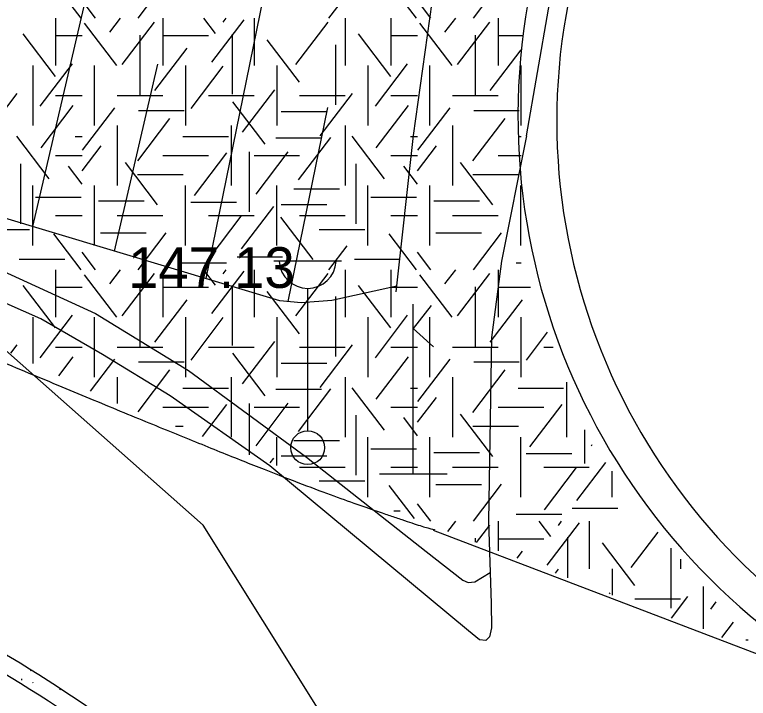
# Model space of a CAD drawing. Extents: x 419101 to 420177, y 4451541 to 4452254.
# Drawn here: x 420115.17 to 420136.79, y 4452026.51 to 4452046.65 of the extents above; entities that cross this region are included whole.
import ezdxf

# ---------------------------------------------------------------- set-up
doc = ezdxf.new("R2010")
doc.units = 0
for name, color, linetype in [('3_HALİHAZIR', 7, 'Continuous'), ('Level 41', 7, 'Continuous'), ('Level 60', 7, 'Continuous'), ('Level 61', 7, 'Continuous'), ('Level 62', 7, 'Continuous')]:
    doc.layers.add(name, color=color, linetype=linetype)

msp = doc.modelspace()

# ---------------------------------------------------------------- linework, layer by layer
at = {"layer": '3_HALİHAZIR'}
for p, q in [((420115.714, 4452040.405), (420118.24, 4452051.261)), ((420120.821, 4452038.873), (420123.11, 4452050.129)), ((420118.113, 4452039.685), (420119.394, 4452045.19)), ((420123.235, 4452038.199), (420124.397, 4452043.915)), ((420122.807, 4452039.394), (420124.807, 4452039.394)), ((420123.807, 4452034.394), (420123.807, 4452038.587)), ((420126.919, 4452033.124), (420126.919, 4452038.124)), ((420127.449, 4452038.08), (420126.919, 4452037.4)), ((420126.919, 4452037.4), (420127.51, 4452036.865)), ((420125.919, 4452033.124), (420127.919, 4452033.124))]:
    msp.add_line(p, q, dxfattribs=at)
for points in [[(420130.254, 4452043.075), (420131.555, 4452050.552), (420131.938, 4452052.411), (420132.78, 4452055.677), (420134.668, 4452061.313), (420137.603, 4452068.467), (420140.389, 4452073.967), (420143.938, 4452080.654), (420146.54, 4452084.86), (420147.144, 4452085.768), (420147.188, 4452086.031), (420147.115, 4452086.215), (420147.011, 4452086.318), (420146.916, 4452086.339), (420134.851, 4452087.484), (420114.772, 4452089.692), (420093.044, 4452091.995), (420074.562, 4452093.815), (420056.445, 4452095.651)], [(420126.418, 4452038.481), (420126.927, 4452043.091), (420127.541, 4452047.517), (420128.711, 4452053.207), (420129.821, 4452057.269), (420131.105, 4452061.409), (420132.585, 4452065.266), (420133.975, 4452068.349), (420135.058, 4452070.67), (420136.74, 4452073.958), (420139.6, 4452079.099), (420141.535, 4452082.556)], [(420126.437, 4452038.653), (420124.52, 4452038.227), (420123.617, 4452038.162), (420122.986, 4452038.224), (420111.377, 4452041.706), (420098.756, 4452045.374), (420084.301, 4452048.911), (420063.192, 4452053.955), (420047.972, 4452057.108), (420036.573, 4452059.097), (420020.168, 4452061.538), (420002.914, 4452063.73), (419988.793, 4452065.294), (419975.444, 4452066.657), (419952.824, 4452068.493), (419940.352, 4452069.126), (419934.479, 4452069.357), (419934.121, 4452070.728)], [(419921.484, 4452070.391), (419921.441, 4452069.693), (419940.285, 4452068.875), (419956.386, 4452067.881), (419978.435, 4452065.936), (419990.47, 4452064.71), (420007.889, 4452062.612), (420028.207, 4452059.806), (420037.981, 4452058.104), (420054.163, 4452054.962), (420065.519, 4452052.371), (420075.776, 4452049.912), (420094.551, 4452045.214), (420104.869, 4452042.447), (420108.581, 4452041.278), (420111.36, 4452040.419), (420114.355, 4452039.305), (420117.554, 4452037.851), (420120.298, 4452036.168), (420123.77, 4452033.612)], [(420122.692, 4452033.359), (420119.754, 4452035.42), (420117.767, 4452036.635), (420115.949, 4452037.693), (420112.095, 4452039.391), (420107.031, 4452040.974), (420097.118, 4452043.877), (420083.27, 4452047.31), (420064.282, 4452051.945), (420050.388, 4452055.006), (420035.687, 4452057.942), (420024.832, 4452059.755), (420016.074, 4452061.03), (420000.353, 4452063.261), (419988.941, 4452064.501), (419974.593, 4452065.982), (419956.325, 4452067.332)], [(420130.254, 4452043.075), (420129.518, 4452039.392), (420129.224, 4452037.137), (420129.134, 4452031.734), (420129.209, 4452029.308), (420129.224, 4452028.589), (420129.161, 4452028.322), (420129.053, 4452028.219), (420128.872, 4452028.233), (420128.542, 4452028.499), (420122.692, 4452033.359)], [(420123.77, 4452033.612), (420127.296, 4452030.838), (420128.38, 4452029.989), (420128.532, 4452029.928), (420128.734, 4452029.943), (420129.181, 4452030.214)]]:
    msp.add_lwpolyline(points, dxfattribs=at)
msp.add_circle((420123.807, 4452033.894), 0.5, dxfattribs=at)
msp.add_arc((420123.807, 4452039.424), 0.837, 183.298, 356.9072, dxfattribs=at)
at = {"layer": 'Level 41'}
for p, q in [((420117.135, 4452046.545), (420116.333, 4452047.601)), ((420118.811, 4452046.545), (420119.64, 4452047.636)), ((420127.014, 4452046.545), (420126.212, 4452047.601)), ((420128.69, 4452046.545), (420129.519, 4452047.636)), ((420117.558, 4452046.545), (420117.164, 4452047.063)), ((420124.431, 4452046.545), (420124.968, 4452047.251)), ((420127.437, 4452046.545), (420127.043, 4452047.063)), ((420116.376, 4452046.545), (420116.376, 4452045.147)), ((420116.376, 4452046.545), (420116.376, 4452045.147)), ((420117.974, 4452046.128), (420118.291, 4452046.545)), ((420118.345, 4452045.182), (420119.294, 4452046.432)), ((420119.54, 4452046.545), (420119.54, 4452045.147)), ((420121.089, 4452046.093), (420120.745, 4452046.545)), ((420120.982, 4452045.251), (420121.932, 4452046.501)), ((420121.315, 4452046.425), (420121.406, 4452046.545)), ((420122.226, 4452046.545), (420122.226, 4452045.147)), ((420123.459, 4452045.182), (420124.408, 4452046.432)), ((420124.912, 4452046.545), (420124.912, 4452045.147)), ((420126.255, 4452046.545), (420126.255, 4452045.147)), ((420126.255, 4452046.545), (420126.255, 4452045.147)), ((420127.853, 4452046.128), (420128.17, 4452046.545)), ((420128.224, 4452045.182), (420129.173, 4452046.432)), ((420129.419, 4452046.545), (420129.419, 4452045.147)), ((420118.185, 4452045.147), (420117.236, 4452046.397)), ((420128.064, 4452045.147), (420127.115, 4452046.397)), ((420116.377, 4452044.831), (420115.428, 4452046.08)), ((420116.376, 4452046.031), (420117.164, 4452046.031)), ((420118.865, 4452046.043), (420118.865, 4452044.276)), ((420119.54, 4452046.031), (420120.883, 4452046.031)), ((420121.582, 4452046.078), (420121.582, 4452044.311)), ((420126.256, 4452044.831), (420125.307, 4452046.08)), ((420126.255, 4452046.031), (420127.043, 4452046.031)), ((420128.744, 4452046.043), (420128.744, 4452044.276)), ((420129.419, 4452046.031), (420130.131, 4452046.031)), ((420123.566, 4452044.656), (420122.617, 4452045.905)), ((420124.63, 4452045.757), (420124.63, 4452043.99)), ((420119.305, 4452044.41), (420120.254, 4452045.66)), ((420129.184, 4452044.41), (420130.097, 4452045.613)), ((420115.705, 4452045.147), (420115.705, 4452043.38)), ((420115.705, 4452045.147), (420115.705, 4452043.38)), ((420115.925, 4452043.954), (420116.874, 4452045.204)), ((420117.526, 4452043.38), (420117.526, 4452045.147)), ((420120.212, 4452045.147), (420120.212, 4452043.38)), ((420120.371, 4452043.885), (420121.32, 4452045.135)), ((420122.898, 4452045.147), (420122.898, 4452043.38)), ((420125.584, 4452045.147), (420125.584, 4452043.38)), ((420125.584, 4452045.147), (420125.584, 4452043.38)), ((420125.804, 4452043.954), (420126.753, 4452045.204)), ((420127.405, 4452043.38), (420127.405, 4452045.147)), ((420130.091, 4452045.147), (420130.091, 4452043.38)), ((420114.3, 4452043.079), (420115.249, 4452044.329)), ((420116.376, 4452044.263), (420117.164, 4452044.263)), ((420118.197, 4452044.263), (420119.54, 4452044.263)), ((420120.883, 4452044.263), (420122.226, 4452044.263)), ((420121.888, 4452043.184), (420122.839, 4452044.433)), ((420123.569, 4452044.263), (420124.912, 4452044.263)), ((420124.179, 4452043.079), (420125.128, 4452044.329)), ((420126.255, 4452044.263), (420127.043, 4452044.263)), ((420128.076, 4452044.263), (420129.419, 4452044.263)), ((420122.554, 4452042.834), (420121.604, 4452044.083)), ((420115.951, 4452042.728), (420116.901, 4452043.977)), ((420117.174, 4452042.659), (420118.123, 4452043.908)), ((420118.821, 4452043.829), (420120.164, 4452043.829)), ((420125.83, 4452042.728), (420126.78, 4452043.977)), ((420127.053, 4452042.659), (420128.002, 4452043.908)), ((420128.7, 4452043.829), (420130.043, 4452043.829)), ((420118.799, 4452042.342), (420119.748, 4452043.592)), ((420123.029, 4452043.793), (420124.372, 4452043.793)), ((420128.678, 4452042.342), (420129.627, 4452043.592)), ((420118.197, 4452043.38), (420118.197, 4452041.613)), ((420121.555, 4452043.38), (420121.555, 4452041.613)), ((420124.912, 4452043.38), (420124.912, 4452041.613)), ((420128.076, 4452043.38), (420128.076, 4452041.613)), ((420116.19, 4452041.816), (420115.241, 4452043.065)), ((420116.96, 4452043.056), (420117.164, 4452043.056)), ((420120.127, 4452043.056), (420121.47, 4452043.056)), ((420122.869, 4452043.023), (420124.212, 4452043.023)), ((420123.539, 4452041.782), (420124.489, 4452043.032)), ((420126.069, 4452041.816), (420125.12, 4452043.065)), ((420126.839, 4452043.056), (420127.043, 4452043.056)), ((420130.006, 4452043.056), (420130.097, 4452043.056)), ((420117.164, 4452042.05), (420117.723, 4452042.786)), ((420127.043, 4452042.05), (420127.602, 4452042.786)), ((420120.476, 4452041.326), (420121.426, 4452042.576)), ((420122.087, 4452042.608), (420122.087, 4452040.84)), ((420122.287, 4452041.362), (420123.236, 4452042.611)), ((420116.376, 4452042.496), (420117.164, 4452042.496)), ((420119.384, 4452041.045), (420118.435, 4452042.295)), ((420119.54, 4452042.496), (420120.883, 4452042.496)), ((420122.226, 4452042.496), (420123.569, 4452042.496)), ((420126.255, 4452042.496), (420127.043, 4452042.496)), ((420129.263, 4452041.045), (420128.314, 4452042.295)), ((420129.419, 4452042.496), (420130.097, 4452042.496)), ((420115.351, 4452042.258), (420115.351, 4452040.49)), ((420117.164, 4452041.656), (420116.758, 4452042.19)), ((420125.23, 4452042.258), (420125.23, 4452040.49)), ((420127.043, 4452041.656), (420126.637, 4452042.19)), ((420118.794, 4452041.936), (420120.137, 4452041.936)), ((420128.673, 4452041.936), (420130.016, 4452041.936)), ((420115.705, 4452039.845), (420115.705, 4452041.613)), ((420117.526, 4452039.845), (420117.526, 4452041.613)), ((420120.212, 4452039.845), (420120.212, 4452041.613)), ((420122.898, 4452039.845), (420122.898, 4452041.613)), ((420123.403, 4452041.515), (420124.746, 4452041.515)), ((420125.584, 4452039.845), (420125.584, 4452041.613)), ((420127.405, 4452039.845), (420127.405, 4452041.613)), ((420130.091, 4452039.845), (420130.091, 4452041.613)), ((420115.787, 4452041.27), (420117.13, 4452041.27)), ((420125.666, 4452041.27), (420127.009, 4452041.27)), ((420117.649, 4452041.164), (420118.992, 4452041.164)), ((420120.366, 4452041.13), (420121.709, 4452041.13)), ((420121.862, 4452039.748), (420122.811, 4452040.998)), ((420123.029, 4452041.059), (420124.372, 4452041.059)), ((420127.528, 4452041.164), (420128.871, 4452041.164)), ((420116.376, 4452040.729), (420117.164, 4452040.729)), ((420118.197, 4452040.729), (420119.54, 4452040.729)), ((420120.883, 4452040.729), (420122.226, 4452040.729)), ((420120.902, 4452039.469), (420121.851, 4452040.718)), ((420123.965, 4452039.434), (420123.015, 4452040.683)), ((420123.569, 4452040.729), (420124.912, 4452040.729)), ((420126.255, 4452040.729), (420127.043, 4452040.729)), ((420128.076, 4452040.729), (420129.419, 4452040.729)), ((420114.269, 4452040.322), (420115.612, 4452040.322)), ((420117.135, 4452039.136), (420116.333, 4452040.192)), ((420117.703, 4452040.218), (420119.045, 4452040.218)), ((420118.811, 4452039.136), (420119.64, 4452040.227)), ((420124.148, 4452040.322), (420125.491, 4452040.322)), ((420127.014, 4452039.136), (420126.212, 4452040.192)), ((420127.582, 4452040.218), (420128.924, 4452040.218)), ((420128.69, 4452039.136), (420129.519, 4452040.227)), ((420124.431, 4452039.136), (420124.968, 4452039.842)), ((420117.558, 4452039.136), (420117.164, 4452039.654)), ((420121.725, 4452039.517), (420123.068, 4452039.517)), ((420127.437, 4452039.136), (420127.043, 4452039.654)), ((420115.308, 4452039.448), (420116.651, 4452039.448)), ((420120.073, 4452039.342), (420121.416, 4452039.342)), ((420125.187, 4452039.448), (420126.53, 4452039.448)), ((420129.952, 4452039.342), (420130.098, 4452039.342)), ((420116.376, 4452039.136), (420116.376, 4452037.738)), ((420116.376, 4452039.136), (420116.376, 4452037.738)), ((420117.974, 4452038.719), (420118.291, 4452039.136)), ((420119.54, 4452039.136), (420119.54, 4452037.738)), ((420121.089, 4452038.684), (420120.745, 4452039.136)), ((420120.982, 4452037.842), (420121.932, 4452039.092)), ((420121.315, 4452039.016), (420121.406, 4452039.136)), ((420122.226, 4452039.136), (420122.226, 4452037.738)), ((420124.912, 4452039.136), (420124.912, 4452037.738)), ((420126.255, 4452039.136), (420126.255, 4452037.738)), ((420126.255, 4452039.136), (420126.255, 4452037.738)), ((420127.853, 4452038.719), (420128.17, 4452039.136)), ((420129.419, 4452039.136), (420129.419, 4452037.738)), ((420118.185, 4452037.738), (420117.236, 4452038.988)), ((420118.345, 4452037.773), (420119.294, 4452039.023)), ((420123.459, 4452037.773), (420124.408, 4452039.023)), ((420128.064, 4452037.738), (420127.115, 4452038.988)), ((420128.224, 4452037.773), (420129.173, 4452039.023)), ((420116.377, 4452037.422), (420115.428, 4452038.671)), ((420116.376, 4452038.622), (420117.164, 4452038.622)), ((420118.865, 4452038.634), (420118.865, 4452036.867)), ((420119.54, 4452038.622), (420120.883, 4452038.622)), ((420121.582, 4452038.669), (420121.582, 4452036.902)), ((420126.256, 4452037.422), (420125.307, 4452038.671)), ((420126.255, 4452038.622), (420127.043, 4452038.622)), ((420128.744, 4452038.634), (420128.744, 4452036.867)), ((420129.419, 4452038.622), (420130.371, 4452038.622)), ((420123.566, 4452037.247), (420122.617, 4452038.496)), ((420119.305, 4452037.001), (420120.254, 4452038.251)), ((420124.63, 4452038.348), (420124.63, 4452036.581)), ((420129.184, 4452037.001), (420130.133, 4452038.251)), ((420115.925, 4452036.545), (420116.874, 4452037.795)), ((420125.804, 4452036.545), (420126.753, 4452037.795)), ((420115.705, 4452037.738), (420115.705, 4452036.372)), ((420115.705, 4452037.738), (420115.705, 4452036.372)), ((420117.526, 4452035.971), (420117.526, 4452037.738)), ((420120.212, 4452037.738), (420120.212, 4452035.971)), ((420120.371, 4452036.476), (420121.32, 4452037.726)), ((420122.898, 4452037.738), (420122.898, 4452035.971)), ((420125.584, 4452037.738), (420125.584, 4452035.971)), ((420125.584, 4452037.738), (420125.584, 4452035.971)), ((420127.405, 4452035.971), (420127.405, 4452037.738)), ((420130.091, 4452037.738), (420130.091, 4452035.971)), ((420130.25, 4452036.476), (420130.874, 4452037.298)), ((420115.065, 4452036.677), (420115.249, 4452036.92)), ((420121.888, 4452035.775), (420122.839, 4452037.024)), ((420124.179, 4452035.67), (420125.128, 4452036.92)), ((420116.376, 4452036.854), (420117.164, 4452036.854)), ((420118.197, 4452036.854), (420119.54, 4452036.854)), ((420120.883, 4452036.854), (420122.226, 4452036.854)), ((420122.554, 4452035.425), (420121.604, 4452036.674)), ((420123.569, 4452036.854), (420124.912, 4452036.854)), ((420126.255, 4452036.854), (420127.043, 4452036.854)), ((420128.076, 4452036.854), (420129.419, 4452036.854)), ((420130.762, 4452036.854), (420131.042, 4452036.854)), ((420116.473, 4452036.006), (420116.901, 4452036.568)), ((420117.409, 4452035.559), (420118.123, 4452036.499)), ((420125.83, 4452035.319), (420126.78, 4452036.568)), ((420127.053, 4452035.25), (420128.002, 4452036.499)), ((420118.821, 4452036.42), (420120.164, 4452036.42)), ((420123.029, 4452036.384), (420124.372, 4452036.384)), ((420128.7, 4452036.42), (420130.043, 4452036.42)), ((420118.814, 4452034.953), (420119.748, 4452036.183)), ((420128.678, 4452034.933), (420129.627, 4452036.183)), ((420118.197, 4452035.971), (420118.197, 4452035.192)), ((420121.555, 4452035.971), (420121.555, 4452034.204)), ((420124.912, 4452035.971), (420124.912, 4452034.204)), ((420128.076, 4452035.971), (420128.076, 4452034.204)), ((420131.434, 4452035.822), (420131.434, 4452034.204)), ((420120.127, 4452035.647), (420121.47, 4452035.647)), ((420122.869, 4452035.614), (420124.212, 4452035.614)), ((420123.539, 4452034.373), (420124.489, 4452035.623)), ((420126.069, 4452034.407), (420125.12, 4452035.656)), ((420126.839, 4452035.647), (420127.043, 4452035.647)), ((420130.006, 4452035.647), (420131.349, 4452035.647)), ((420127.043, 4452034.641), (420127.602, 4452035.377)), ((420120.707, 4452034.221), (420121.426, 4452035.167)), ((420122.087, 4452035.199), (420122.087, 4452033.687)), ((420122.287, 4452033.953), (420123.236, 4452035.202)), ((420130.355, 4452033.917), (420131.305, 4452035.167)), ((420119.54, 4452035.087), (420120.883, 4452035.087)), ((420122.226, 4452035.087), (420123.569, 4452035.087)), ((420126.255, 4452035.087), (420127.043, 4452035.087)), ((420129.419, 4452035.087), (420130.762, 4452035.087)), ((420125.23, 4452034.849), (420125.23, 4452033.081)), ((420127.043, 4452034.247), (420126.637, 4452034.781)), ((420129.263, 4452033.636), (420128.314, 4452034.886)), ((420119.916, 4452034.527), (420120.137, 4452034.527)), ((420128.673, 4452034.527), (420130.016, 4452034.527)), ((420131.966, 4452034.42), (420131.966, 4452033.431)), ((420122.898, 4452033.374), (420122.898, 4452034.204)), ((420123.403, 4452034.106), (420124.746, 4452034.106)), ((420125.584, 4452032.436), (420125.584, 4452034.204)), ((420127.405, 4452032.436), (420127.405, 4452034.204)), ((420130.091, 4452032.436), (420130.091, 4452034.204)), ((420132.166, 4452033.953), (420132.192, 4452033.987)), ((420123.029, 4452033.65), (420124.372, 4452033.65)), ((420125.666, 4452033.861), (420127.009, 4452033.861)), ((420127.528, 4452033.755), (420128.871, 4452033.755)), ((420130.245, 4452033.721), (420131.588, 4452033.721)), ((420122.704, 4452033.449), (420122.811, 4452033.589)), ((420131.741, 4452032.339), (420132.59, 4452033.457)), ((420123.569, 4452033.32), (420124.912, 4452033.32)), ((420126.255, 4452033.32), (420127.043, 4452033.32)), ((420128.076, 4452033.32), (420129.419, 4452033.32)), ((420130.762, 4452033.32), (420132.105, 4452033.32)), ((420130.781, 4452032.06), (420131.73, 4452033.309)), ((420132.777, 4452032.436), (420132.777, 4452033.207)), ((420124.148, 4452032.913), (420125.491, 4452032.913)), ((420126.955, 4452031.805), (420126.212, 4452032.783)), ((420127.582, 4452032.809), (420128.924, 4452032.809)), ((420128.69, 4452031.727), (420129.519, 4452032.818)), ((420127.437, 4452031.727), (420127.043, 4452032.245)), ((420126.349, 4452032.039), (420126.53, 4452032.039)), ((420129.952, 4452031.933), (420131.295, 4452031.933)), ((420131.604, 4452032.108), (420132.947, 4452032.108)), ((420127.94, 4452031.424), (420128.17, 4452031.727)), ((420129.419, 4452031.727), (420129.419, 4452030.852)), ((420130.968, 4452031.275), (420130.624, 4452031.727)), ((420131.194, 4452031.607), (420131.285, 4452031.727)), ((420132.105, 4452031.727), (420132.105, 4452030.329)), ((420128.781, 4452031.098), (420129.173, 4452031.614)), ((420130.861, 4452030.433), (420131.811, 4452031.683)), ((420133.338, 4452030.364), (420134.129, 4452031.405)), ((420128.744, 4452031.225), (420128.744, 4452031.113)), ((420129.419, 4452031.213), (420130.762, 4452031.213)), ((420131.461, 4452031.26), (420131.461, 4452030.062)), ((420133.445, 4452029.838), (420132.496, 4452031.087)), ((420129.977, 4452030.636), (420130.133, 4452030.842)), ((420134.509, 4452030.939), (420134.509, 4452029.172)), ((420134.791, 4452030.606), (420134.791, 4452030.329)), ((420131.109, 4452030.198), (420131.199, 4452030.317)), ((420132.777, 4452030.329), (420132.777, 4452029.553)), ((420135.463, 4452029.808), (420135.463, 4452028.562)), ((420135.463, 4452029.808), (420135.463, 4452028.562)), ((420132.695, 4452029.585), (420132.718, 4452029.615)), ((420133.448, 4452029.445), (420134.791, 4452029.445)), ((420134.525, 4452028.877), (420135.007, 4452029.511)), ((420135.683, 4452029.136), (420135.847, 4452029.352)), ((420136.008, 4452028.303), (420136.351, 4452028.754)), ((420136.718, 4452028.238), (420136.785, 4452028.238))]:
    msp.add_line(p, q, dxfattribs=at)
at = {"layer": 'Level 60'}
msp.add_lwpolyline([(419928.76, 4452070.17), (419937.282, 4452012.83), (419990.518, 4452021.351), (420012.891, 4452024.932), (420134.146, 4451977.93), (420142.993, 4451992.431), (420138.324, 4452004.473), (420132.179, 4452013.321), (420120.727, 4452031.609), (420111.387, 4452039.871), (420098.017, 4452046.255), (420006.344, 4452065.671)], close=True, dxfattribs=at)
at = {"layer": 'Level 61'}
for p, q in [((420115.645, 4452027.317), (420115.65, 4452027.328)), ((420115.371, 4452027.082), (420115.374, 4452027.05)), ((420115.697, 4452026.988), (420115.711, 4452026.966)), ((420116.508, 4452026.759), (420116.521, 4452026.788))]:
    msp.add_line(p, q, dxfattribs=at)
for radius in [47.001, 46.501]:
    msp.add_arc((420090.875, 4451987.407), radius, 41.4569, 67.0508, dxfattribs=at)
at = {"layer": 'Level 62'}
msp.add_line((420127.505, 4452031.468), (420155.193, 4452020.882), dxfattribs=at)
for centre, radius, end in [((420149.252, 4452043.666), 19.249, 243.3981), ((420149.396, 4452043.521), 18.249, 244.4813), ((420149.396, 4452043.521), 18.249, 244.4813), ((420149.396, 4452043.521), 18.249, 244.4813)]:
    msp.add_arc(centre, radius, 166.3135, end, dxfattribs=at)
for points in [[(420092.48, 4452047.428), (420099.937, 4452042.985), (420108.778, 4452038.943), (420115.717, 4452036.041)], [(420115.717, 4452036.041), (420122.589, 4452033.167), (420127.595, 4452031.411), (420127.539, 4452031.491)]]:
    msp.add_open_spline(points, degree=2, dxfattribs=at)

# ---------------------------------------------------------------- texts
at = {"layer": '3_HALİHAZIR'}
msp.add_text('147.13 ', height=1.2, rotation=359.9979, dxfattribs=at).set_placement((420118.517, 4452038.6))

doc.saveas('drawing.dxf')
